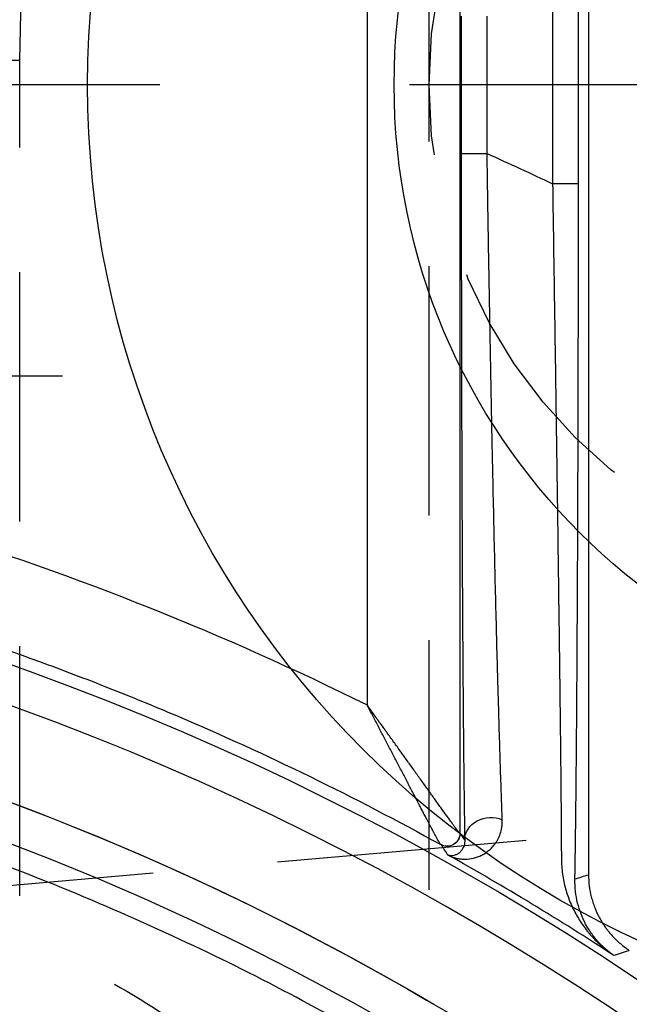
# Model space of a CAD drawing. Extents: x 2651 to 7771, y -1163 to 1075.
# Tile 338 of 490: x 5157.58 to 5163.69, y 278.43 to 288.29. Entities that reach past the tile are written whole.
import ezdxf

# ---------------------------------------------------------------- set-up
doc = ezdxf.new("R2010")
doc.units = 0
doc.header["$LTSCALE"] = 10
doc.linetypes.add('CENTER', pattern=[2, 1.25, -0.25, 0.25, -0.25])
doc.linetypes.add('HIDDEN', pattern=[0.375, 0.25, -0.125])
doc.layers.get('0').update_dxf_attribs({"linetype": 'CONTINUOUS'})
doc.layers.get('Defpoints').update_dxf_attribs({"linetype": 'CONTINUOUS'})
for name, color, linetype in [('1', 7, 'CONTINUOUS'), ('15', 7, 'CONTINUOUS'), ('97', 7, 'CONTINUOUS'), ('CEN', 1, 'CENTER'), ('COOL', 150, 'HIDDEN'), ('DIM', 3, 'CONTINUOUS'), ('LAYER_094', 7, 'CONTINUOUS'), ('WARNINGS', 7, 'CONTINUOUS')]:
    doc.layers.add(name, color=color, linetype=linetype)
doc.styles.get("Standard").update_dxf_attribs({"font": 'romans.shx'})
doc.dimstyles.new('MM& INCH5', dxfattribs={"dimtxt": 5, "dimasz": 2.5, "dimexe": 1, "dimexo": 0.5, "dimtad": 0, "dimrnd": 1.38778e-17, "dimzin": 9, "dimdsep": 46, "dimtxsty": 'Standard', "dimblk": 'CLOSED', "dimcen": 0, "dimclrd": 3, "dimclre": 3, "dimclrt": 3, "dimazin": 2, "dimtfac": 0.75, "dimtofl": 0, "dimtmove": 0, "dimatfit": 3, "dimfxl": 0, "dimtolj": 1, "dimarcsym": 0})

# ---------------------------------------------------------------- blocks, each defined once
blk = doc.blocks.new('DFSF')
at = {"layer": '1', "color": 7, "linetype": 'Continuous'}
blk.add_line((1247.1766, 511.0764), (1247.1766, 526.9115), dxfattribs=at)
at = {"layer": '1', "color": 252, "linetype": 'Continuous'}
for p, q in [((1248.4639, 526.496), (1248.4639, 511.4919)), ((1249.3944, 512.7783), (1249.3944, 525.2096)), ((1247.2777, 519.9856), (1247.2777, 518.0022)), ((1247.2777, 519.9856), (1247.5367, 519.9856)), ((1247.5367, 518.0022), (1247.5367, 519.9856)), ((1248.1925, 519.6835), (1248.1925, 518.3043)), ((1248.4516, 519.6835), (1248.1925, 519.6835)), ((1248.4516, 518.3043), (1248.4516, 519.6835))]:
    blk.add_line(p, q, dxfattribs=at)
for radius, start, end in [(27.9139, 201.84636, 253.21692), (26.6154, 239.47941, 263.81215), (28.3713, 236.84893, 240.77105)]:
    blk.add_arc((1262.4398, 551.472), radius, start, end, dxfattribs=at)
at = {"layer": '1', "color": 252, "linetype": 'Continuous', "extrusion": (0, 0, -1)}
for radius, start, end in [(28.3025, 286.78308, 338.15364), (27.004, 276.18785, 300.52059), (34.8352, 294.14155, 295.32911)]:
    blk.add_arc((-1262.4398, 551.472), radius, start, end, dxfattribs=at)
at = {"layer": '1', "color": 110, "linetype": 'Continuous', "extrusion": (0, 0, -1)}
blk.add_arc((-1262.4398, 551.472), 27.004, 276.18785, 305.37041, dxfattribs=at)
at = {"layer": '1', "color": 252, "linetype": 'Continuous', "extrusion": (0, 0, -1)}
for centre, major_axis, ratio, start_param, end_param in [((1226.7366, 551.4866), (45.764, -0.0103), 0.600117, 1.104326, 1.107656), ((1248.5935, 526.496), (-0.1071, -0.0729), 0.99988, 0.597706, 2.674603), ((1248.5943, 526.4953), (-0.0763, -0.1047), 0.998393, 0.942086, 3.018091), ((1248.1581, 526.5649), (0.259, 0.0043), 0.884561, 0.01871, 2.055694), ((1348.8202, 551.0897), (108.5239, -0.556), 0.603313, 2.748044, 2.749179), ((1262.4582, 551.472), (29.3322, 0), 1, 1.869288, 2.032389)]:
    blk.add_ellipse(centre, major_axis=major_axis, ratio=ratio, start_param=start_param, end_param=end_param, dxfattribs=at)
at = {"layer": '1', "color": 252, "linetype": 'Continuous'}
blk.add_rational_spline([(1259.8376, 527.0329), (1256.5689, 527.3884), (1253.4353, 528.384), (1250.5608, 529.9803)], [1, 0.986804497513, 0.986804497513, 1], degree=3, dxfattribs=at)
for points, knots in [([(1249.1503, 528.6696), (1249.4882, 528.4783), (1250.1822, 528.0854), (1251.2837, 527.5424), (1252.4655, 527.0236), (1253.7312, 526.5435), (1255.0801, 526.1105), (1256.5117, 525.7378), (1258.0233, 525.4288), (1259.064, 525.2971), (1259.5947, 525.23)], [0, 0, 0, 0, 0.105146, 0.215965, 0.332456, 0.454619, 0.582455, 0.715964, 0.855145, 1, 1, 1, 1]), ([(1247.3128, 526.9524), (1247.3122, 526.9122), (1247.3111, 526.8495), (1247.3101, 526.783), (1247.3094, 526.738), (1247.3091, 526.715), (1247.3075, 526.5983), (1247.3062, 526.4994), (1247.3037, 526.2913), (1247.3025, 526.182), (1247.3002, 525.9535), (1247.2979, 525.7151), (1247.2958, 525.4574), (1247.2945, 525.2904), (1247.2942, 525.2398), (1247.2938, 525.1886), (1247.2935, 525.1543), (1247.2934, 525.1371), (1247.2928, 525.0508), (1247.2923, 524.981), (1247.2909, 524.7694), (1247.2901, 524.6253), (1247.2884, 524.3313), (1247.2868, 524.0316), (1247.2847, 523.5653), (1247.2835, 523.2433), (1247.2826, 522.9977), (1247.2823, 522.8944), (1247.2819, 522.7901), (1247.2818, 522.7483), (1247.2817, 522.7273), (1247.2816, 522.6644), (1247.2809, 522.4543), (1247.28, 522.0735), (1247.2789, 521.5602), (1247.2782, 521.0412), (1247.2778, 520.5168), (1247.2777, 520.1633), (1247.2777, 519.9856)], [0, 0, 0, 0, 0.03125, 0.046875, 0.046875, 0.0625, 0.0625, 0.125, 0.125, 0.1875, 0.1875, 0.25, 0.3125, 0.3125, 0.328125, 0.335937, 0.335937, 0.34375, 0.34375, 0.375, 0.375, 0.4375, 0.4375, 0.5, 0.5625, 0.625, 0.625, 0.65625, 0.664062, 0.664062, 0.671875, 0.671875, 0.6875, 0.75, 0.8125, 0.875, 0.9375, 1, 1, 1, 1]), ([(1248.4516, 519.6835), (1248.4516, 519.8583), (1248.4515, 520.0327), (1248.4514, 520.2939), (1248.4513, 520.4026), (1248.4512, 520.5112), (1248.4512, 520.5547), (1248.4512, 520.5764), (1248.4511, 520.6415), (1248.4509, 520.858), (1248.4503, 521.2435), (1248.4493, 521.7487), (1248.448, 522.2451), (1248.447, 522.5703), (1248.4461, 522.8119), (1248.4457, 522.9321), (1248.4452, 523.0515), (1248.445, 523.1111), (1248.4449, 523.1309), (1248.4448, 523.1704), (1248.444, 523.3478), (1248.4425, 523.6754), (1248.4402, 524.1192), (1248.4385, 524.4025), (1248.4367, 524.6793), (1248.4357, 524.8146), (1248.4345, 524.9794), (1248.4342, 525.0121), (1248.4337, 525.0772), (1248.4334, 525.1095), (1248.4327, 525.2056), (1248.4321, 525.2684), (1248.4305, 525.453), (1248.4283, 525.6894), (1248.426, 525.906), (1248.4236, 526.1123), (1248.4223, 526.2104), (1248.4198, 526.3958), (1248.4185, 526.4832), (1248.4171, 526.5649)], [0, 0, 0, 0, 0.0625, 0.0625, 0.09375, 0.101562, 0.101562, 0.109375, 0.109375, 0.125, 0.1875, 0.25, 0.3125, 0.375, 0.375, 0.40625, 0.421875, 0.421875, 0.429688, 0.429688, 0.4375, 0.5, 0.5625, 0.625, 0.625, 0.6875, 0.6875, 0.703125, 0.703125, 0.71875, 0.71875, 0.75, 0.75, 0.8125, 0.875, 0.875, 0.9375, 0.9375, 1, 1, 1, 1])]:
    blk.add_open_spline(points, degree=3, knots=knots, dxfattribs=at)
for points in [[(1246.925, 527.7186), (1246.8728, 527.7019), (1246.8207, 527.6853), (1246.7685, 527.6688)], [(1248.6563, 526.6093), (1248.6329, 526.6438), (1248.6095, 526.6783), (1248.5861, 526.713)]]:
    blk.add_open_spline(points, degree=3, dxfattribs=at)
at = {"layer": '1', "color": 7, "linetype": 'Continuous'}
for points, knots in [([(1247.1766, 526.9115), (1247.1766, 526.9492), (1247.1719, 527.0237), (1247.1582, 527.0968), (1247.1446, 527.151), (1247.1395, 527.169), (1247.1309, 527.1958), (1247.1279, 527.2047), (1247.1216, 527.2225), (1247.1053, 527.2665), (1247.0701, 527.3426), (1247.0309, 527.4058), (1247.0038, 527.444), (1246.9983, 527.4515), (1246.987, 527.4665), (1246.9812, 527.4739), (1246.9634, 527.4959), (1246.9512, 527.5101), (1246.9133, 527.5514), (1246.8597, 527.6031), (1246.7999, 527.6481), (1246.7685, 527.6688)], [0, 0, 0, 0, 0.125, 0.25, 0.25, 0.3125, 0.3125, 0.34375, 0.34375, 0.375, 0.5, 0.625, 0.625, 0.65625, 0.65625, 0.6875, 0.6875, 0.75, 0.75, 0.875, 1, 1, 1, 1]), ([(1246.9236, 527.7196), (1246.9274, 527.7169), (1246.9313, 527.7143), (1246.9351, 527.7116), (1246.939, 527.7089), (1246.9499, 527.701), (1246.9742, 527.6827), (1246.9944, 527.666), (1247.0338, 527.6315), (1247.0588, 527.6068), (1247.0883, 527.5739), (1247.0941, 527.5672), (1247.1055, 527.5537), (1247.1224, 527.5331), (1247.1385, 527.5116), (1247.1693, 527.4676), (1247.2073, 527.406), (1247.2382, 527.3387), (1247.2652, 527.2687), (1247.2768, 527.2323), (1247.2955, 527.1568), (1247.3026, 527.1177), (1247.3118, 527.037), (1247.3138, 526.9954), (1247.3128, 526.9524)], [0, 0, 0, 0, 0.007813, 0.007813, 0.015625, 0.03125, 0.0625, 0.125, 0.125, 0.25, 0.25, 0.28125, 0.28125, 0.3125, 0.375, 0.375, 0.5, 0.625, 0.625, 0.75, 0.75, 0.875, 0.875, 1, 1, 1, 1]), ([(1247.4488, 526.7495), (1247.4486, 526.8029), (1247.4447, 526.8549), (1247.4303, 526.9558), (1247.4199, 527.0048), (1247.3936, 527.0994), (1247.3776, 527.1452), (1247.3407, 527.2334), (1247.3198, 527.2759), (1247.2735, 527.3575), (1247.2481, 527.3966), (1247.207, 527.4527), (1247.1857, 527.48), (1247.1632, 527.5064), (1247.148, 527.5237), (1247.1403, 527.5323), (1247.1012, 527.5744), (1247.0681, 527.6061), (1247.0162, 527.6507), (1246.9896, 527.6721), (1246.9576, 527.6958), (1246.9414, 527.7074), (1246.9338, 527.7126), (1246.925, 527.7186)], [0, 0, 0, 0, 0.125, 0.125, 0.25, 0.25, 0.375, 0.375, 0.5, 0.5, 0.625, 0.625, 0.6875, 0.71875, 0.71875, 0.75, 0.75, 0.875, 0.875, 0.9375, 0.96875, 0.984375, 1, 1, 1, 1]), ([(1247.5367, 519.9856), (1247.5341, 520.1576), (1247.5289, 520.4997), (1247.5212, 521.0074), (1247.5137, 521.5098), (1247.5064, 522.0069), (1247.5016, 522.3348), (1247.4987, 522.5385), (1247.4981, 522.5792), (1247.4973, 522.6402), (1247.497, 522.6605), (1247.4964, 522.701), (1247.4949, 522.8021), (1247.4935, 522.9022), (1247.4901, 523.1403), (1247.4858, 523.4525), (1247.4795, 523.905), (1247.4757, 524.196), (1247.4719, 524.4815), (1247.4701, 524.6215), (1247.4675, 524.8273), (1247.4667, 524.8951), (1247.4654, 524.9958), (1247.465, 525.0292), (1247.4642, 525.0954), (1247.4622, 525.2594), (1247.459, 525.5417), (1247.4565, 525.7741), (1247.4543, 525.9969), (1247.4533, 526.1035), (1247.4515, 526.3067), (1247.4508, 526.4033), (1247.45, 526.5174), (1247.4499, 526.5398), (1247.4496, 526.5838), (1247.4493, 526.6488), (1247.449, 526.7102), (1247.4488, 526.7495)], [0, 0, 0, 0, 0.0625, 0.125, 0.1875, 0.25, 0.3125, 0.3125, 0.328125, 0.328125, 0.335937, 0.335937, 0.34375, 0.375, 0.375, 0.4375, 0.5, 0.5625, 0.5625, 0.625, 0.625, 0.65625, 0.65625, 0.671875, 0.671875, 0.6875, 0.75, 0.8125, 0.8125, 0.875, 0.875, 0.9375, 0.9375, 0.953125, 0.953125, 0.96875, 1, 1, 1, 1]), ([(1248.5861, 526.713), (1248.5654, 526.7231), (1248.544, 526.7321), (1248.5251, 526.7384), (1248.4993, 526.7454), (1248.4862, 526.7482), (1248.4595, 526.7524), (1248.4461, 526.7538), (1248.4052, 526.7557), (1248.3775, 526.754), (1248.322, 526.7441), (1248.2942, 526.736), (1248.2532, 526.7182), (1248.2261, 526.7046), (1248.2, 526.687), (1248.1744, 526.6673), (1248.162, 526.6563), (1248.138, 526.6321), (1248.1265, 526.6189), (1248.1102, 526.597), (1248.1049, 526.5893), (1248.0948, 526.5734), (1248.09, 526.5651), (1248.0763, 526.5393), (1248.0681, 526.5208), (1248.0543, 526.4807), (1248.0488, 526.4592), (1248.0433, 526.4242), (1248.0419, 526.4121), (1248.0404, 526.3869), (1248.0401, 526.3738), (1248.0407, 526.3601)], [0, 0, 0, 0, 0.0625, 0.125, 0.125, 0.1875, 0.1875, 0.25, 0.25, 0.375, 0.375, 0.5, 0.5, 0.5625, 0.625, 0.625, 0.6875, 0.6875, 0.75, 0.75, 0.78125, 0.78125, 0.8125, 0.8125, 0.875, 0.875, 0.9375, 0.9375, 0.96875, 0.96875, 1, 1, 1, 1]), ([(1248.4171, 526.5649), (1248.4169, 526.57), (1248.4169, 526.5799), (1248.4178, 526.589), (1248.4195, 526.602), (1248.4213, 526.6101), (1248.4257, 526.625), (1248.4284, 526.6319), (1248.4342, 526.6447), (1248.4375, 526.6506), (1248.4478, 526.6671), (1248.4554, 526.6763), (1248.4715, 526.6919), (1248.48, 526.6982), (1248.4971, 526.7085), (1248.5057, 526.7123), (1248.5229, 526.7179), (1248.5315, 526.7195), (1248.5437, 526.7205), (1248.5484, 526.7206), (1248.5558, 526.7204), (1248.5605, 526.7199), (1248.5679, 526.7187), (1248.5724, 526.7177), (1248.577, 526.7164), (1248.5814, 526.715), (1248.5857, 526.7132)], [0, 0, 0, 0, 0.03125, 0.0625, 0.0625, 0.125, 0.125, 0.1875, 0.1875, 0.25, 0.25, 0.375, 0.375, 0.5, 0.5, 0.625, 0.625, 0.75, 0.75, 0.8125, 0.8125, 0.875, 0.875, 0.9375, 0.9375, 1, 1, 1, 1]), ([(1254.0753, 524.3034), (1253.6049, 524.4482), (1253.1386, 524.605), (1252.5609, 524.8161), (1252.4456, 524.8591), (1252.2156, 524.9466), (1251.8716, 525.08), (1251.5306, 525.2199), (1250.8527, 525.5084), (1249.9594, 525.9161), (1249.0876, 526.37), (1248.6571, 526.6086)], [0, 0, 0, 0, 0.25, 0.25, 0.3125, 0.3125, 0.375, 0.5, 0.5, 0.75, 1, 1, 1, 1]), ([(1248.6573, 526.6084), (1248.6603, 526.6048), (1248.663, 526.601), (1248.6655, 526.597), (1248.6696, 526.5901), (1248.672, 526.5861), (1248.6748, 526.5813), (1248.6771, 526.5773), (1248.6827, 526.5676), (1248.6912, 526.5523), (1248.7062, 526.5249), (1248.7176, 526.5039), (1248.7247, 526.4907), (1248.7269, 526.4865), (1248.7296, 526.4815), (1248.7343, 526.4728), (1248.7453, 526.452), (1248.7553, 526.4332), (1248.7758, 526.3944), (1248.7903, 526.367), (1248.8129, 526.324), (1248.8205, 526.3093), (1248.8323, 526.2868), (1248.8363, 526.2793), (1248.8442, 526.264), (1248.8642, 526.2258), (1248.8847, 526.1865), (1248.918, 526.1225), (1248.935, 526.0899), (1248.9694, 526.0238), (1248.9869, 525.9902), (1249.0222, 525.9222), (1249.0402, 525.8878), (1249.0674, 525.8355), (1249.0765, 525.8179), (1249.0948, 525.7828), (1249.1223, 525.73), (1249.1684, 525.6415), (1249.2243, 525.5345), (1249.2805, 525.4269), (1249.3184, 525.3546), (1249.3469, 525.3003), (1249.3564, 525.2821), (1249.3754, 525.2458), (1249.3849, 525.2277), (1249.3944, 525.2096)], [0, 0, 0, 0, 0.03125, 0.0625, 0.0625, 0.078125, 0.078125, 0.09375, 0.09375, 0.125, 0.15625, 0.1875, 0.1875, 0.195313, 0.195313, 0.203125, 0.21875, 0.25, 0.25, 0.3125, 0.3125, 0.34375, 0.34375, 0.359375, 0.359375, 0.375, 0.4375, 0.4375, 0.5, 0.5, 0.5625, 0.5625, 0.625, 0.625, 0.65625, 0.65625, 0.6875, 0.75, 0.8125, 0.875, 0.9375, 0.9375, 0.96875, 0.96875, 1, 1, 1, 1]), ([(1248.4652, 526.495), (1248.4686, 526.4918), (1248.4718, 526.4883), (1248.4748, 526.4847), (1248.48, 526.4782), (1248.4829, 526.4745), (1248.4864, 526.4701), (1248.4892, 526.4664), (1248.4962, 526.4574), (1248.5068, 526.4433), (1248.5256, 526.4181), (1248.5399, 526.3987), (1248.5488, 526.3864), (1248.5516, 526.3826), (1248.555, 526.378), (1248.5608, 526.37), (1248.5748, 526.3508), (1248.5874, 526.3335), (1248.6132, 526.2978), (1248.6314, 526.2725), (1248.6599, 526.2329), (1248.6696, 526.2194), (1248.6845, 526.1987), (1248.6895, 526.1917), (1248.6995, 526.1777), (1248.7247, 526.1425), (1248.7506, 526.1064), (1248.7927, 526.0475), (1248.8142, 526.0176), (1248.8576, 525.9568), (1248.8797, 525.926), (1248.9244, 525.8635), (1248.947, 525.8319), (1248.9814, 525.7839), (1248.993, 525.7677), (1249.0161, 525.7355), (1249.0508, 525.687), (1249.1091, 525.6058), (1249.1796, 525.5076), (1249.227, 525.4417), (1249.2746, 525.3757), (1249.2985, 525.3425), (1249.3464, 525.276), (1249.3704, 525.2428), (1249.3944, 525.2096)], [0, 0, 0, 0, 0.03125, 0.0625, 0.0625, 0.078125, 0.078125, 0.09375, 0.09375, 0.125, 0.15625, 0.1875, 0.1875, 0.195313, 0.195313, 0.203125, 0.21875, 0.25, 0.25, 0.3125, 0.3125, 0.34375, 0.34375, 0.359375, 0.359375, 0.375, 0.4375, 0.4375, 0.5, 0.5, 0.5625, 0.5625, 0.625, 0.625, 0.65625, 0.65625, 0.6875, 0.75, 0.8125, 0.875, 0.875, 0.9375, 0.9375, 1, 1, 1, 1]), ([(1248.0407, 526.3601), (1248.0437, 526.2803), (1248.0467, 526.195), (1248.053, 526.014), (1248.0562, 525.9183), (1248.0626, 525.7171), (1248.0692, 525.5061), (1248.0759, 525.2759), (1248.081, 525.0962), (1248.0827, 525.0351), (1248.0853, 524.9416), (1248.0862, 524.9102), (1248.0879, 524.8469), (1248.0922, 524.6877), (1248.0965, 524.5235), (1248.1034, 524.2545), (1248.1102, 523.9795), (1248.1203, 523.5489), (1248.127, 523.25), (1248.1308, 523.0785), (1248.1312, 523.0594), (1248.132, 523.0211), (1248.1324, 523.0019), (1248.1337, 522.9442), (1248.1362, 522.8285), (1248.1386, 522.712), (1248.1435, 522.4779), (1248.1499, 522.163), (1248.1591, 521.6823), (1248.168, 521.1934), (1248.1737, 520.8618), (1248.1772, 520.6528), (1248.1779, 520.6109), (1248.179, 520.5479), (1248.1793, 520.5269), (1248.18, 520.4849), (1248.1817, 520.3798), (1248.1841, 520.2324), (1248.1861, 520.1059), (1248.1874, 520.0215), (1248.188, 519.9793), (1248.19, 519.8525), (1248.1913, 519.768), (1248.1925, 519.6835)], [0, 0, 0, 0, 0.0625, 0.0625, 0.125, 0.125, 0.1875, 0.25, 0.25, 0.28125, 0.28125, 0.296875, 0.296875, 0.3125, 0.375, 0.375, 0.4375, 0.5, 0.5625, 0.5625, 0.570312, 0.570312, 0.578125, 0.578125, 0.59375, 0.625, 0.625, 0.6875, 0.75, 0.8125, 0.875, 0.875, 0.890625, 0.890625, 0.898438, 0.898438, 0.90625, 0.9375, 0.953125, 0.953125, 0.96875, 0.96875, 1, 1, 1, 1])]:
    blk.add_open_spline(points, degree=3, knots=knots, dxfattribs=at)
for points in [[(1248.6571, 526.6086), (1248.6566, 526.6089), (1248.6564, 526.6091), (1248.6563, 526.6093)], [(1248.4639, 526.496), (1248.464, 526.4958), (1248.4643, 526.4956), (1248.4649, 526.4953)]]:
    blk.add_open_spline(points, degree=3, dxfattribs=at)
blk = doc.blocks.new('DFS')
at = {"layer": 'CEN'}
blk.add_line((1201.0513, 503.6431), (1211.5273, 503.6431), dxfattribs=at)
blk = doc.blocks.new('*D82')
at = {"layer": 'Defpoints', "color": 0}
for p in [(5205.6841, 387.642), (5075.6841, -70.038), (5075.6841, -149.7843)]:
    blk.add_point(p, dxfattribs=at)
at = {"layer": 'DIM', "color": 3, "lineweight": -2}
blk.add_line((5075.6841, -70.538), (5075.6841, -149.7843), dxfattribs=at)
at = {"layer": 'DIM', "color": 3, "insert": (5075.6841, -172.7903), "char_height": 5, "attachment_point": 5, "rotation": 90}
blk.add_mtext('\\A1;130 [5.118]', dxfattribs=at)
blk = doc.blocks.new('_Closed')
at = {"color": 0, "linetype": 'ByBlock', "lineweight": -2}
for p, q in [((-1, 0.1667), (0, 0)), ((-1, 0.1667), (-1, -0.1667)), ((0, 0), (-1, -0.1667)), ((0, 0), (-1, 0))]:
    blk.add_line(p, q, dxfattribs=at)
blk = doc.blocks.new('*D83')
at = {"layer": 'Defpoints', "color": 0}
for p in [(5205.6841, 387.642), (5008.6841, -108.878), (5008.6841, -149.7843)]:
    blk.add_point(p, dxfattribs=at)
at = {"layer": 'DIM', "color": 3, "lineweight": -2}
blk.add_line((5008.6841, -109.378), (5008.6841, -149.7843), dxfattribs=at)
at = {"layer": 'DIM', "color": 3, "insert": (5008.6841, -172.7903), "char_height": 5, "attachment_point": 5, "rotation": 90}
blk.add_mtext('\\A1;197 [7.756]', dxfattribs=at)
blk = doc.blocks.new('*D96')
at = {"layer": 'Defpoints', "color": 0}
for p in [(5205.6841, 387.642), (4911.3651, 255.642), (4930.6837, 255.642)]:
    blk.add_point(p, dxfattribs=at)
at = {"layer": 'DIM', "color": 3, "lineweight": -2}
blk.add_line((4930.1837, 255.642), (4911.3651, 255.642), dxfattribs=at)
at = {"layer": 'DIM', "color": 3, "insert": (4888.3591, 255.642), "char_height": 5, "attachment_point": 5}
blk.add_mtext('\\A1;132 [5.197]', dxfattribs=at)
blk = doc.blocks.new('*D97')
at = {"layer": 'Defpoints', "color": 0}
for p in [(5205.6841, 387.642), (4911.3651, 212.642), (4930.6841, 212.642)]:
    blk.add_point(p, dxfattribs=at)
at = {"layer": 'DIM', "color": 3, "lineweight": -2}
blk.add_line((4930.1841, 212.642), (4911.3651, 212.642), dxfattribs=at)
at = {"layer": 'DIM', "color": 3, "insert": (4890.7401, 212.642), "char_height": 5, "attachment_point": 5}
blk.add_mtext('\\A1;175 [6.89]', dxfattribs=at)
blk = doc.blocks.new('*D98')
at = {"layer": 'Defpoints', "color": 0}
for p in [(5205.6841, 387.642), (4911.3651, 182.642), (4930.6841, 182.642)]:
    blk.add_point(p, dxfattribs=at)
at = {"layer": 'DIM', "color": 3, "lineweight": -2}
blk.add_line((4930.1841, 182.642), (4911.3651, 182.642), dxfattribs=at)
at = {"layer": 'DIM', "color": 3, "insert": (4888.002, 182.642), "char_height": 5, "attachment_point": 5}
blk.add_mtext('\\A1;205 [8.071]', dxfattribs=at)
blk = doc.blocks.new('*D99')
at = {"layer": 'Defpoints', "color": 0}
for p in [(5205.6841, 387.642), (4911.3651, 162.642), (4930.6841, 162.642)]:
    blk.add_point(p, dxfattribs=at)
at = {"layer": 'DIM', "color": 3, "lineweight": -2}
blk.add_line((4930.1841, 162.642), (4911.3651, 162.642), dxfattribs=at)
at = {"layer": 'DIM', "color": 3, "insert": (4888.002, 162.642), "char_height": 5, "attachment_point": 5}
blk.add_mtext('\\A1;225 [8.858]', dxfattribs=at)
blk = doc.blocks.new('*D100')
at = {"layer": 'Defpoints', "color": 0}
for p in [(5205.6841, 387.642), (4911.3651, 119.642), (4930.6837, 119.642)]:
    blk.add_point(p, dxfattribs=at)
at = {"layer": 'DIM', "color": 3, "lineweight": -2}
blk.add_line((4930.1837, 119.642), (4911.3651, 119.642), dxfattribs=at)
at = {"layer": 'DIM', "color": 3, "insert": (4885.621, 119.642), "char_height": 5, "attachment_point": 5}
blk.add_mtext('\\A1;268 [10.551]', dxfattribs=at)
blk = doc.blocks.new('*D101')
at = {"layer": 'Defpoints', "color": 0}
for p in [(5205.6841, 387.642), (4911.3651, 55.642), (4930.6837, 55.642)]:
    blk.add_point(p, dxfattribs=at)
at = {"layer": 'DIM', "color": 3, "lineweight": -2}
blk.add_line((4930.1837, 55.642), (4911.3651, 55.642), dxfattribs=at)
at = {"layer": 'DIM', "color": 3, "insert": (4885.621, 55.642), "char_height": 5, "attachment_point": 5}
blk.add_mtext('\\A1;332 [13.071]', dxfattribs=at)
blk = doc.blocks.new('*D102')
at = {"layer": 'Defpoints', "color": 0}
for p in [(5205.6841, 387.642), (4911.3651, 12.642), (4930.6841, 12.642)]:
    blk.add_point(p, dxfattribs=at)
at = {"layer": 'DIM', "color": 3, "lineweight": -2}
blk.add_line((4930.1841, 12.642), (4911.3651, 12.642), dxfattribs=at)
at = {"layer": 'DIM', "color": 3, "insert": (4885.621, 12.642), "char_height": 5, "attachment_point": 5}
blk.add_mtext('\\A1;375 [14.764]', dxfattribs=at)
blk = doc.blocks.new('*D103')
at = {"layer": 'Defpoints', "color": 0}
for p in [(5205.6841, 387.642), (4911.3651, -22.358), (4996.1561, -22.358)]:
    blk.add_point(p, dxfattribs=at)
at = {"layer": 'DIM', "color": 3, "lineweight": -2}
blk.add_line((4995.6561, -22.358), (4911.3651, -22.358), dxfattribs=at)
at = {"layer": 'DIM', "color": 3, "insert": (4885.621, -22.358), "char_height": 5, "attachment_point": 5}
blk.add_mtext('\\A1;410 [16.142]', dxfattribs=at)
blk = doc.blocks.new('*D106')
at = {"layer": 'Defpoints', "color": 0}
for p in [(5205.6841, 387.642), (4902.5148, -82.358), (4982.1641, -82.358)]:
    blk.add_point(p, dxfattribs=at)
at = {"layer": 'DIM', "color": 3, "lineweight": -2}
blk.add_line((4981.6641, -82.358), (4902.5148, -82.358), dxfattribs=at)
at = {"layer": 'DIM', "color": 3, "insert": (4876.7708, -82.358), "char_height": 5, "attachment_point": 5}
blk.add_mtext('\\A1;470 [18.504]', dxfattribs=at)
blk = doc.blocks.new('*D107')
at = {"layer": 'Defpoints', "color": 0}
for p in [(5205.6841, 387.642), (4911.3651, -47.358), (5053.0041, -47.358)]:
    blk.add_point(p, dxfattribs=at)
at = {"layer": 'DIM', "color": 3, "lineweight": -2}
blk.add_line((5052.5041, -47.358), (4911.3651, -47.358), dxfattribs=at)
at = {"layer": 'DIM', "color": 3, "insert": (4885.621, -47.358), "char_height": 5, "attachment_point": 5}
blk.add_mtext('\\A1;435 [17.126]', dxfattribs=at)
blk = doc.blocks.new('*D254')
at = {"layer": 'Defpoints', "color": 0}
for p in [(5205.6841, 387.642), (4911.3651, 287.642), (4958.1841, 287.642)]:
    blk.add_point(p, dxfattribs=at)
at = {"layer": 'DIM', "color": 3, "lineweight": -2}
blk.add_line((4957.6841, 287.642), (4911.3651, 287.642), dxfattribs=at)
at = {"layer": 'DIM', "color": 3, "insert": (4888.3591, 287.642), "char_height": 5, "attachment_point": 5}
blk.add_mtext('\\A1;100 [3.937]', dxfattribs=at)
blk = doc.blocks.new('*D255')
at = {"layer": 'Defpoints', "color": 0}
for p in [(5205.6841, 387.642), (4911.3651, 87.642), (4958.1841, 87.642)]:
    blk.add_point(p, dxfattribs=at)
at = {"layer": 'DIM', "color": 3, "lineweight": -2}
blk.add_line((4957.6841, 87.642), (4911.3651, 87.642), dxfattribs=at)
at = {"layer": 'DIM', "color": 3, "insert": (4885.621, 87.642), "char_height": 5, "attachment_point": 5}
blk.add_mtext('\\A1;300 [11.811]', dxfattribs=at)
blk = doc.blocks.new('*D300')
at = {"layer": 'Defpoints', "color": 0}
for p in [(5205.6841, 387.642), (5095.6841, -137.358), (5095.6841, -149.7843)]:
    blk.add_point(p, dxfattribs=at)
at = {"layer": 'DIM', "color": 3, "lineweight": -2}
blk.add_line((5095.6841, -137.858), (5095.6841, -149.7843), dxfattribs=at)
at = {"layer": 'DIM', "color": 3, "insert": (5095.6841, -172.7903), "char_height": 5, "attachment_point": 5, "rotation": 90}
blk.add_mtext('\\A1;110 [4.331]', dxfattribs=at)
blk = doc.blocks.new('A$C069B29F4')
at = {"layer": '15', "color": 252, "linetype": 'HIDDEN'}
blk.add_line((-56.1, -99.7537), (-48.1, -99.7537), dxfattribs=at)
at = {"layer": '15', "color": 254, "linetype": 'HIDDEN'}
blk.add_line((-48.1, -175.6274), (-48.1, -99.7537), dxfattribs=at)
blk.add_arc((-32.5, -99.7537), 23.6, 90, 180, dxfattribs=at)
at = {"layer": '15', "color": 254, "linetype": 'HIDDEN', "extrusion": (0, 0, -1)}
blk.add_arc((32.5, -99.7537), 15.6, 0, 90, dxfattribs=at)
at = {"layer": '97', "color": 2, "linetype": 'HIDDEN'}
blk.add_line((-16.8789, -105.2862), (-49.0385, -108.0998), dxfattribs=at)
blk.add_open_spline([(-50.768, -108.2511), (-49.9322, -108.178), (-49.0977, -108.2708), (-47.907, -108.6464), (-47.5267, -108.8089), (-46.799, -109.2077), (-46.45, -109.4464), (-45.4981, -110.2452), (-44.9651, -110.9095), (-44.2008, -112.3765), (-43.9618, -113.1943), (-43.8163, -114.8442), (-43.9073, -115.6876), (-44.4062, -117.2747), (-44.8089, -118.0127), (-45.8854, -119.2975), (-46.5409, -119.823), (-48.0182, -120.593), (-48.8253, -120.8297), (-49.6611, -120.9028)], degree=3, knots=[0, 0, 0, 0, 0.125, 0.125, 0.1875, 0.1875, 0.25, 0.25, 0.375, 0.375, 0.5, 0.5, 0.625, 0.625, 0.75, 0.75, 0.875, 0.875, 1, 1, 1, 1], dxfattribs=at)

msp = doc.modelspace()

# ---------------------------------------------------------------- linework, layer by layer
at = {"layer": 'COOL'}
msp.add_lwpolyline([(5161.6839, 249.5751), (5161.6841, 323.642), (5164.6841, 325.3741), (5167.6841, 323.642), (5167.6839, 249.5751)], dxfattribs=at)
at = {"layer": 'COOL', "linetype": 'Continuous'}
for radius in [9.42, 6.3498]:
    msp.add_circle((5167.6841, 287.642), radius, dxfattribs=at)
at = {"layer": 'LAYER_094', "color": 6, "linetype": 'HIDDEN'}
msp.add_circle((5166.6841, 287.642), 5, dxfattribs=at)
at = {"layer": 'WARNINGS', "color": 1, "linetype": 'CENTER'}
msp.add_line((5178.9881, 287.642), (5156.3801, 287.642), dxfattribs=at)

# ---------------------------------------------------------------- block references
at = {"layer": 'DIM'}
msp.add_blockref('A$C069B29F4', (5205.6841, 387.642), dxfattribs=at)
at = {"layer": 'DIM', "rotation": 180}
for name, p in [('DFSF', (6410.4579, 806.636)), ('DFS', (6359.0655, 788.3641))]:
    msp.add_blockref(name, p, dxfattribs=at)

# ---------------------------------------------------------------- dimensions: what is measured, and where the dimension line sits
at = {"layer": 'DIM'}
for feature_location, offset, dtype, picture, middle in [((4982.1641, -82.358), (-79.6493, 0), 0, '*D106', (4876.7708, -82.358)), ((4996.1561, -22.358), (-84.791, 0), 0, '*D103', (4885.621, -22.358)), ((5053.0041, -47.358), (-141.639, 0), 0, '*D107', (4885.621, -47.358)), ((4930.6837, 55.642), (-19.3186, 0), 0, '*D101', (4885.621, 55.642)), ((4930.6841, 12.642), (-19.319, 0), 0, '*D102', (4885.621, 12.642)), ((4958.1841, 87.642), (-46.819, 0), 0, '*D255', (4885.621, 87.642)), ((4930.6837, 119.642), (-19.3186, 0), 0, '*D100', (4885.621, 119.642)), ((4930.6841, 182.642), (-19.319, 0), 0, '*D98', (4888.002, 182.642)), ((4930.6841, 162.642), (-19.319, 0), 0, '*D99', (4888.002, 162.642)), ((4930.6837, 255.642), (-19.3186, 0), 0, '*D96', (4888.3591, 255.642)), ((4958.1841, 287.642), (-46.819, 0), 0, '*D254', (4888.3591, 287.642)), ((4930.6841, 212.642), (-19.319, 0), 0, '*D97', (4890.7401, 212.642)), ((5008.6841, -108.878), (0, -40.9064), 1, '*D83', (5008.6841, -172.7903)), ((5075.6841, -70.038), (0, -79.7464), 1, '*D82', (5075.6841, -172.7903)), ((5095.6841, -137.358), (0, -12.4264), 1, '*D300', (5095.6841, -172.7903))]:
    dim = msp.add_ordinate_dim(feature_location=feature_location, offset=offset, dtype=dtype, origin=(5205.6841, 387.642), dimstyle='MM& INCH5', dxfattribs=at)
    dim.commit()
    dim.dimension.update_dxf_attribs({"geometry": picture, "text_midpoint": middle})

doc.saveas('drawing.dxf')
